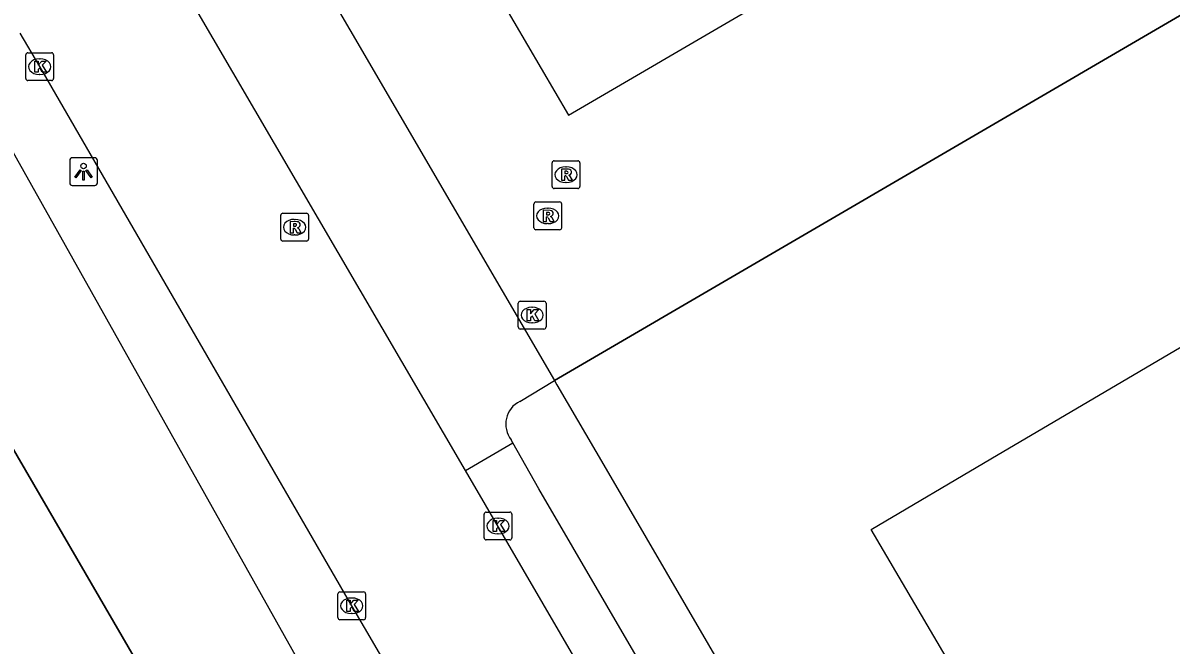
# Model space of a CAD drawing. Extents: x 157692 to 159670, y 381454 to 383289.
# Drawn here: x 159125.22 to 159166.53, y 382705.56 to 382727.92 of the extents above; entities that cross this region are included whole.
import ezdxf

# ---------------------------------------------------------------- set-up
doc = ezdxf.new("R2010")
doc.units = 0
for name, color, linetype in [('IMGEO_Berm_groen', 7, 'Continuous'), ('IMGEO_Hek', 7, 'Continuous'), ('IMGEO_Kademuur', 7, 'Continuous'), ('IMGEO_Kolk', 7, 'Continuous'), ('IMGEO_Lichtpunt', 7, 'Continuous'), ('IMGEO_Pand', 7, 'Continuous'), ('IMGEO_Rijbaan_lokaal_open', 7, 'Continuous'), ('IMGEO_Rioolput', 7, 'Continuous'), ('IMGEO_Voetpad_open', 7, 'Continuous'), ('IMGEO_Waterloop', 7, 'Continuous')]:
    doc.layers.add(name, color=color, linetype=linetype)

msp = doc.modelspace()

# ---------------------------------------------------------------- linework, layer by layer
at = {"layer": 'IMGEO_Berm_groen'}
msp.add_lwpolyline([(159121.245, 382725.295), (159124.699, 382723.57), (159139.634, 382696.981)], dxfattribs=at)
at = {"layer": 'IMGEO_Hek'}
msp.add_lwpolyline([(159144.346, 382715.072), (159189.471, 382741.388), (159169.663, 382775.329), (159152.251, 382765.136)], dxfattribs=at)
at = {"layer": 'IMGEO_Kademuur'}
msp.add_lwpolyline([(159085.988, 382778.946), (159085.781, 382778.842), (159096.22, 382761.514), (159096.763, 382760.586), (159097.543, 382759.252), (159098.036, 382758.407), (159102.949, 382750), (159116.612, 382726.617), (159117.113, 382725.758), (159117.859, 382724.482), (159118.424, 382723.662), (159135.364, 382694.574), (159136.884, 382691.972), (159137.399, 382691.092), (159138.245, 382689.643), (159138.742, 382688.792), (159142.476, 382682.403), (159159.354, 382653.609)], dxfattribs=at)
at = {"layer": 'IMGEO_Kolk'}
for p, q in [((159125.318, 382725.928), (159125.318, 382726.78)), ((159125.393, 382726.854), (159126.245, 382726.854)), ((159126.319, 382726.78), (159126.319, 382725.928)), ((159125.806, 382726.634), (159125.831, 382726.634)), ((159125.829, 382726.074), (159125.804, 382726.074)), ((159126.245, 382725.854), (159125.393, 382725.854)), ((159143.039, 382716.997), (159143.039, 382717.849)), ((159143.114, 382717.923), (159143.966, 382717.923)), ((159143.527, 382717.703), (159143.552, 382717.703)), ((159144.04, 382717.849), (159144.04, 382716.997)), ((159143.966, 382716.923), (159143.114, 382716.923)), ((159143.55, 382717.143), (159143.525, 382717.143)), ((159141.812, 382709.415), (159141.812, 382710.267)), ((159141.887, 382710.341), (159142.739, 382710.341)), ((159142.813, 382710.267), (159142.813, 382709.415)), ((159142.3, 382710.121), (159142.325, 382710.121)), ((159142.739, 382709.341), (159141.887, 382709.341)), ((159142.323, 382709.561), (159142.298, 382709.561)), ((159136.547, 382706.547), (159136.547, 382707.399)), ((159136.622, 382707.473), (159137.474, 382707.473)), ((159137.548, 382707.399), (159137.548, 382706.547)), ((159137.035, 382707.253), (159137.06, 382707.253)), ((159137.474, 382706.473), (159136.622, 382706.473)), ((159137.058, 382706.693), (159137.033, 382706.693))]:
    msp.add_line(p, q, dxfattribs=at)
for points in [[(159125.318, 382725.928), (159125.318, 382726.78)], [(159125.393, 382726.854), (159126.245, 382726.854)], [(159126.319, 382726.78), (159126.319, 382725.928)], [(159125.639, 382726.554), (159125.762, 382726.554), (159125.762, 382726.403), (159125.892, 382726.554), (159126.056, 382726.554), (159125.91, 382726.403), (159126.063, 382726.154), (159125.911, 382726.154), (159125.826, 382726.318), (159125.762, 382726.251), (159125.762, 382726.154), (159125.639, 382726.154), (159125.639, 382726.554)], [(159126.245, 382725.854), (159125.393, 382725.854)], [(159143.039, 382716.997), (159143.039, 382717.849)], [(159143.114, 382717.923), (159143.966, 382717.923)], [(159143.36, 382717.623), (159143.483, 382717.623), (159143.483, 382717.472), (159143.613, 382717.623), (159143.777, 382717.623), (159143.631, 382717.472), (159143.784, 382717.223), (159143.632, 382717.223), (159143.547, 382717.387), (159143.483, 382717.32), (159143.483, 382717.223), (159143.36, 382717.223), (159143.36, 382717.623)], [(159144.04, 382717.849), (159144.04, 382716.997)], [(159143.966, 382716.923), (159143.114, 382716.923)], [(159141.812, 382709.415), (159141.812, 382710.267)], [(159141.887, 382710.341), (159142.739, 382710.341)], [(159142.813, 382710.267), (159142.813, 382709.415)], [(159142.133, 382710.041), (159142.256, 382710.041), (159142.256, 382709.89), (159142.386, 382710.041), (159142.55, 382710.041), (159142.404, 382709.89), (159142.557, 382709.641), (159142.405, 382709.641), (159142.32, 382709.805), (159142.256, 382709.738), (159142.256, 382709.641), (159142.133, 382709.641), (159142.133, 382710.041)], [(159142.739, 382709.341), (159141.887, 382709.341)], [(159136.547, 382706.547), (159136.547, 382707.399)], [(159136.622, 382707.473), (159137.474, 382707.473)], [(159137.548, 382707.399), (159137.548, 382706.547)], [(159136.868, 382707.173), (159136.991, 382707.173), (159136.991, 382707.022), (159137.121, 382707.173), (159137.285, 382707.173), (159137.139, 382707.022), (159137.292, 382706.773), (159137.14, 382706.773), (159137.055, 382706.937), (159136.991, 382706.87), (159136.991, 382706.773), (159136.868, 382706.773), (159136.868, 382707.173)], [(159137.474, 382706.473), (159136.622, 382706.473)]]:
    msp.add_lwpolyline(points, dxfattribs=at)
for centre, start, end in [((159125.395, 382726.778), 91.552, 178.448), ((159125.395, 382726.778), 91.552, 178.448), ((159126.243, 382726.778), 1.552, 88.448), ((159126.243, 382726.778), 1.552, 88.448), ((159125.395, 382725.93), 181.552, 268.448), ((159125.395, 382725.93), 181.552, 268.448), ((159126.243, 382725.93), 271.552, 358.448), ((159126.243, 382725.93), 271.552, 358.448), ((159143.116, 382717.847), 91.552, 178.448), ((159143.116, 382717.847), 91.552, 178.448), ((159143.964, 382717.847), 1.552, 88.448), ((159143.964, 382717.847), 1.552, 88.448), ((159143.116, 382716.999), 181.552, 268.448), ((159143.116, 382716.999), 181.552, 268.448), ((159143.964, 382716.999), 271.552, 358.448), ((159143.964, 382716.999), 271.552, 358.448), ((159141.889, 382710.265), 91.552, 178.448), ((159141.889, 382710.265), 91.552, 178.448), ((159142.737, 382710.265), 1.552, 88.448), ((159142.737, 382710.265), 1.552, 88.448), ((159141.889, 382709.417), 181.552, 268.448), ((159141.889, 382709.417), 181.552, 268.448), ((159142.737, 382709.417), 271.552, 358.448), ((159142.737, 382709.417), 271.552, 358.448), ((159136.624, 382707.397), 91.552, 178.448), ((159136.624, 382707.397), 91.552, 178.448), ((159137.472, 382707.397), 1.552, 88.448), ((159137.472, 382707.397), 1.552, 88.448), ((159136.624, 382706.549), 181.552, 268.448), ((159136.624, 382706.549), 181.552, 268.448), ((159137.472, 382706.549), 271.552, 358.448), ((159137.472, 382706.549), 271.552, 358.448)]:
    msp.add_arc(centre, 0.0765, start, end, dxfattribs=at)
for centre, major_axis, ratio, start_param, end_param in [((159125.805, 382726.354), (-0.387, 0.002), 0.722429, 4.712389, 7.853982), ((159125.83, 382726.354), (-0.39, 0.002), 0.717154, 1.570796, 4.712389), ((159143.526, 382717.423), (-0.387, 0.002), 0.722429, 4.712389, 7.853982), ((159143.551, 382717.423), (-0.39, 0.002), 0.717154, 1.570796, 4.712389), ((159142.299, 382709.841), (-0.387, 0.002), 0.722429, 4.712389, 7.853982), ((159142.324, 382709.841), (-0.39, 0.002), 0.717154, 1.570796, 4.712389), ((159137.034, 382706.973), (-0.387, 0.002), 0.722429, 4.712389, 7.853982), ((159137.059, 382706.973), (-0.39, 0.002), 0.717154, 1.570796, 4.712389)]:
    msp.add_ellipse(centre, major_axis=major_axis, ratio=ratio, start_param=start_param, end_param=end_param, dxfattribs=at)
at = {"layer": 'IMGEO_Lichtpunt'}
for p, q in [((159126.898, 382722.986), (159126.898, 382722.179)), ((159126.898, 382722.986), (159126.898, 382722.179)), ((159127.8, 382723.081), (159126.992, 382723.081)), ((159127.8, 382723.081), (159126.992, 382723.081)), ((159127.894, 382722.179), (159127.894, 382722.986)), ((159127.894, 382722.179), (159127.894, 382722.986)), ((159126.992, 382722.085), (159127.8, 382722.085)), ((159126.992, 382722.085), (159127.8, 382722.085))]:
    msp.add_line(p, q, dxfattribs=at)
for points in [[(159127.272, 382722.65), (159127.311, 382722.622), (159127.123, 382722.36), (159127.085, 382722.387), (159127.272, 382722.65)], [(159127.374, 382722.602), (159127.421, 382722.602), (159127.421, 382722.28), (159127.374, 382722.28), (159127.374, 382722.602)], [(159127.484, 382722.622), (159127.522, 382722.649), (159127.709, 382722.387), (159127.67, 382722.359), (159127.484, 382722.622)]]:
    msp.add_lwpolyline(points, dxfattribs=at)
msp.add_circle((159127.397, 382722.784), 0.0994, dxfattribs=at)
for centre, start, end in [((159126.992, 382722.986), 90, 180), ((159126.992, 382722.986), 90, 180), ((159127.8, 382722.986), 0, 90), ((159127.8, 382722.986), 0, 90), ((159126.992, 382722.179), 180, 270), ((159126.992, 382722.179), 180, 270), ((159127.8, 382722.179), 270, 0), ((159127.8, 382722.179), 270, 360)]:
    msp.add_arc(centre, 0.0946, start, end, dxfattribs=at)
at = {"layer": 'IMGEO_Pand'}
for points in [[(159198.206, 382717.088), (159167.708, 382699.235), (159163.398, 382696.699), (159155.741, 382709.716), (159160.051, 382712.251), (159181.494, 382724.865), (159181.424, 382724.984), (159190.441, 382730.288), (159194.724, 382732.808), (159202.495, 382719.599), (159198.206, 382717.088)], [(159140.914, 382731.339), (159144.847, 382724.609), (159151.528, 382728.508)]]:
    msp.add_lwpolyline(points, dxfattribs=at)
at = {"layer": 'IMGEO_Rijbaan_lokaal_open'}
for points in [[(159152.251, 382765.136), (159169.663, 382775.329), (159189.471, 382741.388), (159144.346, 382715.072)], [(159141.145, 382711.835), (159117.595, 382752.101), (159107.394, 382769.543)], [(159130.489, 382748.793), (159126.059, 382746.109), (159130.176, 382739.193), (159131.41, 382737.215), (159144.346, 382715.072)], [(159143.475, 382695.987), (159137.049, 382706.973), (159125.819, 382726.355), (159125.114, 382727.56)], [(159161.176, 382677.477), (159141.145, 382711.835)]]:
    msp.add_lwpolyline(points, dxfattribs=at)
at = {"layer": 'IMGEO_Rioolput'}
for p, q in [((159144.333, 382722.973), (159145.185, 382722.973)), ((159144.258, 382722.047), (159144.258, 382722.899)), ((159144.746, 382722.753), (159144.771, 382722.753)), ((159145.259, 382722.899), (159145.259, 382722.047)), ((159144.769, 382722.193), (159144.744, 382722.193)), ((159145.185, 382721.973), (159144.333, 382721.973)), ((159143.601, 382720.565), (159143.601, 382721.417)), ((159143.676, 382721.491), (159144.528, 382721.491)), ((159144.602, 382721.417), (159144.602, 382720.565)), ((159134.493, 382720.158), (159134.493, 382721.01)), ((159134.568, 382721.084), (159135.42, 382721.084)), ((159135.494, 382721.01), (159135.494, 382720.158)), ((159144.089, 382721.271), (159144.114, 382721.271)), ((159134.981, 382720.864), (159135.006, 382720.864)), ((159144.528, 382720.491), (159143.676, 382720.491)), ((159144.112, 382720.711), (159144.087, 382720.711)), ((159135.42, 382720.084), (159134.568, 382720.084)), ((159135.004, 382720.304), (159134.979, 382720.304))]:
    msp.add_line(p, q, dxfattribs=at)
for points in [[(159144.333, 382722.973), (159145.185, 382722.973)], [(159144.258, 382722.047), (159144.258, 382722.899)], [(159144.847, 382722.671), (159144.595, 382722.673), (159144.595, 382722.273)], [(159144.773, 382722.592), (159144.719, 382722.592), (159144.719, 382722.511)], [(159145.259, 382722.899), (159145.259, 382722.047)], [(159144.595, 382722.273), (159144.719, 382722.273), (159144.719, 382722.435), (159144.73, 382722.435)], [(159144.719, 382722.511), (159144.771, 382722.511)], [(159144.777, 382722.406), (159144.848, 382722.273), (159144.988, 382722.273), (159144.923, 382722.399)], [(159145.185, 382721.973), (159144.333, 382721.973)], [(159143.601, 382720.565), (159143.601, 382721.417)], [(159143.676, 382721.491), (159144.528, 382721.491)], [(159144.602, 382721.417), (159144.602, 382720.565)], [(159134.493, 382720.158), (159134.493, 382721.01)], [(159134.568, 382721.084), (159135.42, 382721.084)], [(159135.494, 382721.01), (159135.494, 382720.158)], [(159144.19, 382721.189), (159143.938, 382721.191), (159143.938, 382720.791)], [(159143.938, 382720.791), (159144.062, 382720.791), (159144.062, 382720.953), (159144.073, 382720.953)], [(159144.116, 382721.11), (159144.062, 382721.11), (159144.062, 382721.029)], [(159144.062, 382721.029), (159144.114, 382721.029)], [(159144.12, 382720.924), (159144.191, 382720.791), (159144.331, 382720.791), (159144.266, 382720.917)], [(159135.082, 382720.782), (159134.83, 382720.784), (159134.83, 382720.384)], [(159134.83, 382720.384), (159134.954, 382720.384), (159134.954, 382720.546), (159134.965, 382720.546)], [(159135.008, 382720.703), (159134.954, 382720.703), (159134.954, 382720.622)], [(159134.954, 382720.622), (159135.006, 382720.622)], [(159135.012, 382720.517), (159135.083, 382720.384), (159135.223, 382720.384), (159135.158, 382720.51)], [(159144.528, 382720.491), (159143.676, 382720.491)], [(159135.42, 382720.084), (159134.568, 382720.084)]]:
    msp.add_lwpolyline(points, dxfattribs=at)
for centre, radius, start, end in [((159144.335, 382722.897), 0.0765, 91.552, 178.448), ((159144.335, 382722.897), 0.0765, 91.552, 178.448), ((159145.183, 382722.897), 0.0765, 1.552, 88.448), ((159145.183, 382722.897), 0.0765, 1.552, 88.448), ((159144.779, 382722.496), 0.0964, 77.0061, 93.1865), ((159144.793, 382722.553), 0.0378, 276.6634, 79.6772), ((159144.846, 382722.561), 0.109, 350.3612, 89.416), ((159144.729, 382722.382), 0.0533, 26.0293, 88.6989), ((159144.755, 382722.7), 0.19, 274.7715, 282.9687), ((159144.844, 382722.561), 0.112, 277.5842, 350.9817), ((159144.828, 382722.346), 0.108, 29.5134, 73.7905), ((159144.335, 382722.049), 0.0765, 181.552, 268.448), ((159144.335, 382722.049), 0.0765, 181.552, 268.448), ((159145.183, 382722.049), 0.0765, 271.552, 358.448), ((159145.183, 382722.049), 0.0765, 271.552, 358.448), ((159143.678, 382721.415), 0.0765, 91.552, 178.448), ((159143.678, 382721.415), 0.0765, 91.552, 178.448), ((159144.526, 382721.415), 0.0765, 1.552, 88.448), ((159144.526, 382721.415), 0.0765, 1.552, 88.448), ((159134.57, 382721.008), 0.0765, 91.552, 178.448), ((159134.57, 382721.008), 0.0765, 91.552, 178.448), ((159135.418, 382721.008), 0.0765, 1.552, 88.448), ((159135.418, 382721.008), 0.0765, 1.552, 88.448), ((159144.072, 382720.9), 0.0533, 26.0293, 88.6989), ((159144.098, 382721.218), 0.19, 274.7715, 282.9687), ((159144.122, 382721.014), 0.0964, 77.0061, 93.1865), ((159144.136, 382721.071), 0.0378, 276.6634, 79.6772), ((159144.189, 382721.079), 0.109, 350.3612, 89.416), ((159144.187, 382721.079), 0.112, 277.5842, 350.9817), ((159144.171, 382720.864), 0.108, 29.5134, 73.7905), ((159134.964, 382720.493), 0.0533, 26.0293, 88.6989), ((159134.99, 382720.811), 0.19, 274.7715, 282.9687), ((159135.014, 382720.607), 0.0964, 77.0061, 93.1865), ((159135.028, 382720.664), 0.0378, 276.6634, 79.6772), ((159135.081, 382720.672), 0.109, 350.3612, 89.416), ((159135.079, 382720.672), 0.112, 277.5842, 350.9817), ((159135.063, 382720.457), 0.108, 29.5134, 73.7905), ((159143.678, 382720.567), 0.0765, 181.552, 268.448), ((159143.678, 382720.567), 0.0765, 181.552, 268.448), ((159144.526, 382720.567), 0.0765, 271.552, 358.448), ((159144.526, 382720.567), 0.0765, 271.552, 358.448), ((159134.57, 382720.16), 0.0765, 181.552, 268.448), ((159134.57, 382720.16), 0.0765, 181.552, 268.448), ((159135.418, 382720.16), 0.0765, 271.552, 358.448), ((159135.418, 382720.16), 0.0765, 271.552, 358.448)]:
    msp.add_arc(centre, radius, start, end, dxfattribs=at)
for centre, major_axis, ratio, start_param, end_param in [((159144.745, 382722.473), (-0.387, 0.002), 0.722429, 4.712389, 7.853982), ((159144.77, 382722.473), (-0.39, 0.002), 0.717154, 1.570796, 4.712389), ((159144.088, 382720.991), (-0.387, 0.002), 0.722429, 4.712389, 7.853982), ((159144.113, 382720.991), (-0.39, 0.002), 0.717154, 1.570796, 4.712389), ((159134.98, 382720.584), (-0.387, 0.002), 0.722429, 4.712389, 7.853982), ((159135.005, 382720.584), (-0.39, 0.002), 0.717154, 1.570796, 4.712389)]:
    msp.add_ellipse(centre, major_axis=major_axis, ratio=ratio, start_param=start_param, end_param=end_param, dxfattribs=at)
at = {"layer": 'IMGEO_Voetpad_open'}
for points in [[(159143.096, 382714.322), (159144.346, 382715.072)], [(159144.346, 382715.072), (159144.434, 382714.92), (159146.209, 382711.882), (159159.33, 382689.379), (159164.917, 382679.507)], [(159141.145, 382711.835), (159142.843, 382712.828)], [(159142.843, 382712.828), (159142.785, 382712.943)], [(159162.907, 382678.427), (159157.236, 382688.105), (159143.786, 382711.178), (159142.843, 382712.828)]]:
    msp.add_lwpolyline(points, dxfattribs=at)
msp.add_arc((159143.5, 382713.506), 0.91, 116.3587, 218.2232, dxfattribs=at)
at = {"layer": 'IMGEO_Waterloop'}
msp.add_lwpolyline([(159135.364, 382694.574), (159118.424, 382723.662)], dxfattribs=at)

doc.saveas('drawing.dxf')
